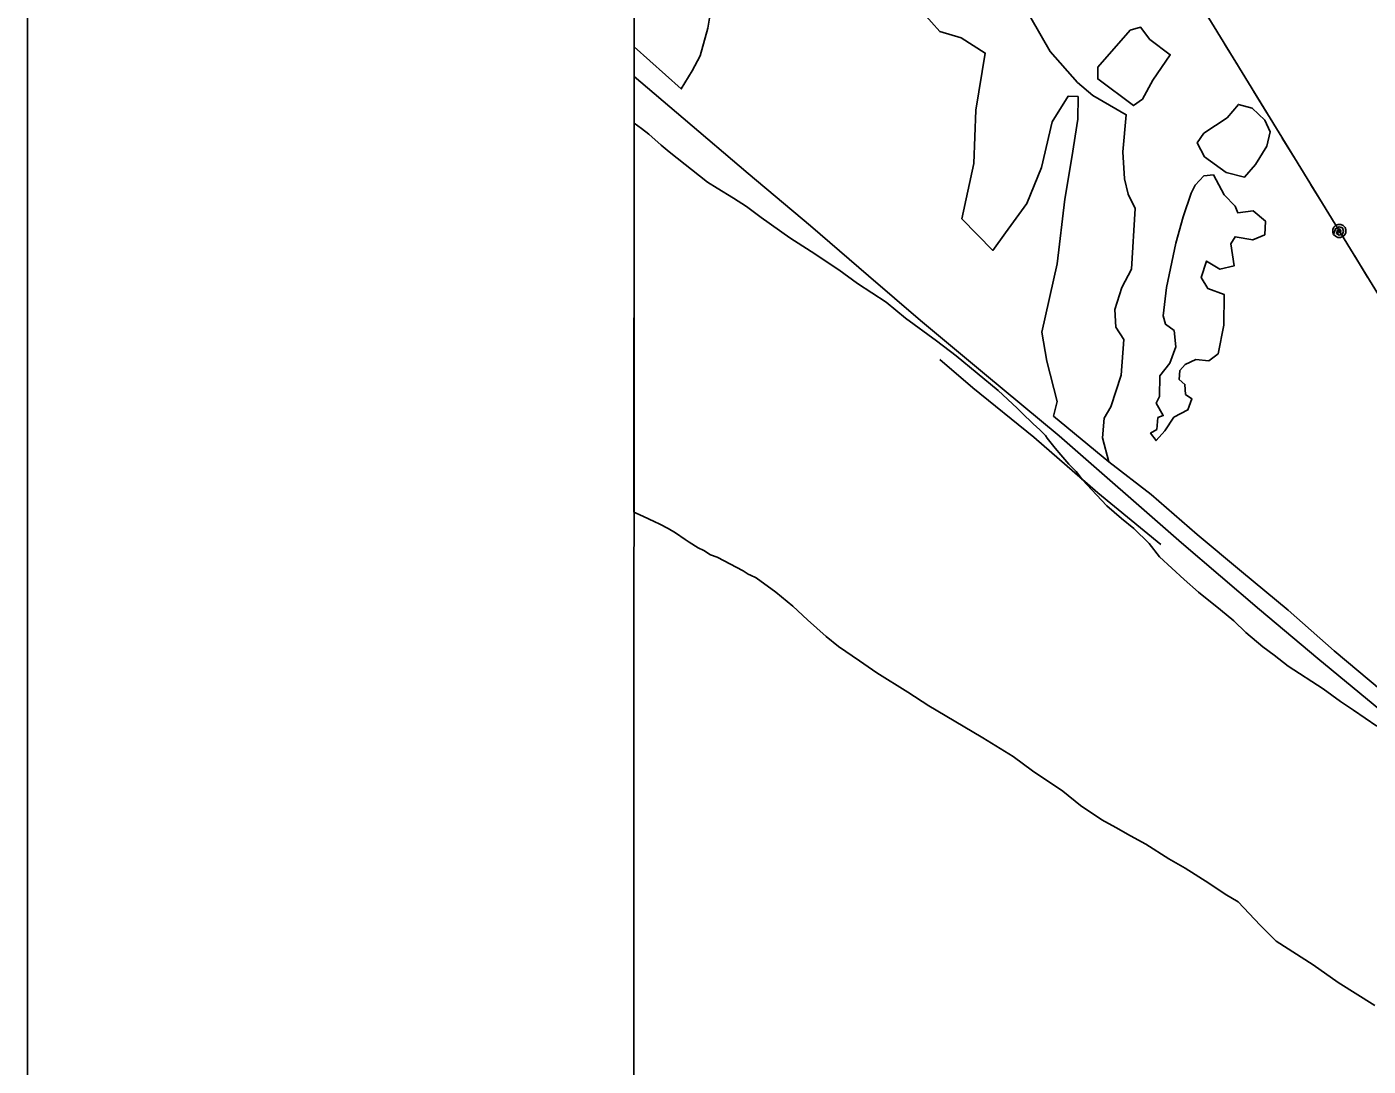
# Model space of a CAD drawing. Extents: x 3263578 to 3301413, y 764927 to 798602.
# Drawn here: x 3266911 to 3268720, y 779620 to 781022 of the extents above; entities that cross this region are included whole.
import ezdxf

# ---------------------------------------------------------------- set-up
doc = ezdxf.new("R2010")
doc.units = 0
for name, color, linetype in [('V-ANNO-SYMB', 7, 'Continuous'), ('V-GRID-FRAM', 7, 'Continuous'), ('V-ROAD-CNTR', 7, 'Continuous'), ('V-SITE-VEGE', 7, 'Continuous'), ('V-TOPO-SHOR', 7, 'Continuous'), ('V-UTIL-LINE', 7, 'Continuous')]:
    doc.layers.add(name, color=color, linetype=linetype)

msp = doc.modelspace()

# ---------------------------------------------------------------- linework, layer by layer
at = {"layer": 'V-ANNO-SYMB'}
msp.add_lwpolyline([(3266913.1, 771662.7), (3299996.3, 771665.1), (3299994.6, 794581.7), (3266911.4, 794579.3), (3266913.1, 771662.7)], dxfattribs=at)
at = {"layer": 'V-GRID-FRAM'}
msp.add_lwpolyline([(3267734.9, 794015.5), (3299171.2, 794017.8), (3299180.4, 775831.7), (3267728.3, 775829.4), (3267734.9, 794015.5)], dxfattribs=at)
at = {"layer": 'V-ROAD-CNTR'}
msp.add_lwpolyline([(3268839.7, 780014.8), (3268651.7, 780170), (3268573, 780236.2), (3268468.2, 780325.8), (3268303.3, 780470.1), (3268202.4, 780554), (3268116.2, 780625.6), (3268046.1, 780685.9), (3267967.9, 780753.4), (3267884, 780823.7), (3267796.3, 780898.5), (3267730.1, 780954.6)], dxfattribs=at)
at = {"layer": 'V-SITE-VEGE'}
for p, q in [((3267729.9, 780367.2), (3267730.1, 780892)), ((3267730.1, 780892), (3267740.1, 780884.8)), ((3267740.1, 780884.8), (3267750, 780876.8)), ((3267750, 780876.8), (3267766.4, 780862.1)), ((3267766.4, 780862.1), (3267777.4, 780853.1)), ((3267777.4, 780853.1), (3267828.9, 780812.2)), ((3267828.9, 780812.2), (3267842.1, 780804.2)), ((3267842.1, 780804.2), (3267864.1, 780790.6)), ((3267864.1, 780790.6), (3267881.7, 780779.2)), ((3267881.7, 780779.2), (3267901.5, 780764.4)), ((3267901.5, 780764.4), (3267940, 780737.1)), ((3267940, 780737.1), (3267968.6, 780718.9)), ((3267968.6, 780718.9), (3268005.9, 780693.8)), ((3268005.9, 780693.8), (3268031.2, 780675.6)), ((3268031.2, 780675.6), (3268069.7, 780650.6)), ((3268069.7, 780650.6), (3268096, 780629)), ((3268096, 780629), (3268137.7, 780598.4)), ((3268137.7, 780598.4), (3268164.1, 780578)), ((3268164.1, 780578), (3268221.1, 780531.5)), ((3268221.1, 780531.5), (3268246.3, 780507.7)), ((3268246.3, 780507.7), (3268252.8, 780501)), ((3268252.8, 780501), (3268268.2, 780486.3)), ((3268268.2, 780486.3), (3268276.9, 780478.4)), ((3268276.9, 780478.4), (3268284.6, 780470.5)), ((3268284.6, 780470.5), (3268286.8, 780467.1)), ((3268286.8, 780467.1), (3268297.6, 780453.6)), ((3268297.6, 780453.6), (3268305.3, 780444.6)), ((3268305.3, 780444.6), (3268316.2, 780432.2)), ((3268316.2, 780432.2), (3268326, 780422)), ((3268326, 780422), (3268334.7, 780410.8)), ((3268334.7, 780410.8), (3268353.3, 780390.5)), ((3268353.3, 780390.5), (3268367.5, 780375.8)), ((3268367.5, 780375.8), (3268387.2, 780358.8)), ((3267732.9, 780366), (3267729.9, 780367.2)), ((3267742.8, 780361.4), (3267732.9, 780366)), ((3267757.1, 780354.5), (3267742.8, 780361.4)), ((3267764.9, 780351), (3267757.1, 780354.5)), ((3268387.2, 780358.8), (3268403.7, 780345.2)), ((3267775.9, 780345.3), (3267764.9, 780351)), ((3267785.8, 780339.6), (3267775.9, 780345.3)), ((3267799, 780330.5), (3267785.8, 780339.6)), ((3268403.7, 780345.2), (3268424.5, 780324.9)), ((3267804.5, 780327), (3267799, 780330.5)), ((3267816.6, 780319.1), (3267804.5, 780327)), ((3267824.3, 780315.6), (3267816.6, 780319.1)), ((3268424.5, 780324.9), (3268438.6, 780306.9)), ((3267833.1, 780309.9), (3267824.3, 780315.6)), ((3267841.9, 780306.5), (3267833.1, 780309.9)), ((3267877.2, 780288.1), (3267841.9, 780306.5)), ((3268438.6, 780306.9), (3268471.5, 780276.3)), ((3267883.8, 780283.6), (3267877.2, 780288.1)), ((3267887.1, 780282.4), (3267883.8, 780283.6)), ((3267894.8, 780278.9), (3267887.1, 780282.4)), ((3267921.2, 780259.6), (3267894.8, 780278.9)), ((3268471.5, 780276.3), (3268491.2, 780259.4)), ((3267944.2, 780240.4), (3267921.2, 780259.6)), ((3268491.2, 780259.4), (3268520.8, 780235.5)), ((3267963.9, 780222.3), (3267944.2, 780240.4)), ((3268520.8, 780235.5), (3268538.4, 780220.8)), ((3267989.1, 780199.6), (3267963.9, 780222.3)), ((3268538.4, 780220.8), (3268554.8, 780205)), ((3268005.6, 780186), (3267989.1, 780199.6)), ((3268554.8, 780205), (3268577.8, 780185.7)), ((3268034.1, 780166.7), (3268005.6, 780186)), ((3268577.8, 780185.7), (3268593.2, 780174.4)), ((3268593.2, 780174.4), (3268611.8, 780159.6)), ((3268057.2, 780150.8), (3268034.1, 780166.7)), ((3268611.8, 780159.6), (3268659.1, 780128.9)), ((3268099, 780124.5), (3268057.2, 780150.8)), ((3268127.6, 780106.3), (3268099, 780124.5)), ((3268659.1, 780128.9), (3268682.2, 780111.8)), ((3268173.8, 780078.9), (3268127.6, 780106.3)), ((3268682.2, 780111.8), (3268699.8, 780100.4)), ((3268699.8, 780100.4), (3268731.6, 780078.8)), ((3268200.3, 780062.9), (3268173.8, 780078.9)), ((3268241, 780037.8), (3268200.3, 780062.9)), ((3268267.3, 780018.5), (3268241, 780037.8)), ((3268308, 779991.2), (3268267.3, 780018.5)), ((3268332.1, 779971.9), (3268308, 779991.2)), ((3268360.7, 779952.6), (3268332.1, 779971.9)), ((3268379.4, 779942.3), (3268360.7, 779952.6)), ((3268399.3, 779930.8), (3268379.4, 779942.3)), ((3268420.2, 779919.4), (3268399.3, 779930.8)), ((3268451, 779900), (3268420.2, 779919.4)), ((3268473, 779887.4), (3268451, 779900)), ((3268504.9, 779866.9), (3268473, 779887.4)), ((3268526.9, 779852.1), (3268504.9, 779866.9)), ((3268544.5, 779841.8), (3268526.9, 779852.1)), ((3268574, 779810.2), (3268544.5, 779841.8)), ((3268595.9, 779788.8), (3268574, 779810.2)), ((3268645.4, 779756.9), (3268595.9, 779788.8)), ((3268679.4, 779733), (3268645.4, 779756.9)), ((3268728.9, 779702.2), (3268679.4, 779733))]:
    msp.add_line(p, q, dxfattribs=at)
at = {"layer": 'V-TOPO-SHOR'}
for points in [[(3267815.8, 781383.3), (3267826, 781400.8), (3267877.5, 781371), (3267918.8, 781341.5), (3267924.8, 781331.1), (3267901, 781303.2), (3267902.1, 781282.7), (3267911.2, 781266.7), (3267887.6, 781214), (3267877.5, 781185), (3267851, 781180.6), (3267834.4, 781137.7), (3267849.2, 781116.2), (3267836, 781077.7), (3267835.9, 781057.9), (3267829.5, 781020), (3267819.3, 780982.6), (3267808.4, 780962.3), (3267793.6, 780937.9), (3267730.1, 780994.6)], [(3268363.6, 780493.8), (3268361.5, 780467.6), (3268370.2, 780435), (3268295.7, 780496.8), (3268300.6, 780516.3), (3268286.5, 780570.7), (3268279.9, 780609.9), (3268300.5, 780702.1), (3268310.6, 780789.3), (3268320.2, 780845.4), (3268328.2, 780897.3), (3268328.7, 780927.6), (3268315.4, 780928.3), (3268293.5, 780893.6), (3268279.1, 780831.9), (3268259.7, 780783.6), (3268230.7, 780744), (3268213.5, 780720.2), (3268172.1, 780762.8), (3268188.2, 780837.4), (3268190.7, 780909.5), (3268203.5, 780986.3), (3268170.9, 781006.7), (3268142.3, 781015.6), (3268119.9, 781040.6)], [(3268264.8, 781033.9), (3268291, 780988.4), (3268327.7, 780946.8), (3268348.7, 780928.9), (3268393.5, 780903.1), (3268388.8, 780853.3), (3268391.2, 780816.6), (3268396.3, 780795.9), (3268405.4, 780776.7), (3268400.7, 780695.1), (3268387.8, 780670.4), (3268378.1, 780640.6), (3268379.5, 780616.9), (3268390.5, 780600.2), (3268386.5, 780551.9), (3268372.7, 780509.5), (3268363.6, 780493.8)], [(3268399, 781017), (3268412.8, 781021.1), (3268425.5, 781004.5), (3268452.9, 780984), (3268429.2, 780949.7), (3268415.6, 780924.3), (3268403.3, 780915.4), (3268355.1, 780951.5), (3268355.4, 780967.1), (3268399, 781017)], [(3268563.3, 780912.1), (3268580.2, 780896), (3268587.7, 780880.1), (3268583.1, 780860.6), (3268567.9, 780836), (3268552.8, 780818.8), (3268528.3, 780825.4), (3268498.9, 780846.6), (3268489.2, 780865.2), (3268498.1, 780878.2), (3268529.6, 780898.9), (3268544.8, 780917.1), (3268563.3, 780912.1)], [(3268517.5, 780580.9), (3268505.1, 780571.2), (3268487.2, 780573.3), (3268472.8, 780566.6), (3268466, 780558.5), (3268464.8, 780546.3), (3268472.6, 780539.5), (3268473.6, 780526.1), (3268482.2, 780520.2), (3268476.5, 780505.2), (3268457.6, 780495.3), (3268445.4, 780477), (3268433.8, 780463.8), (3268426.4, 780473.9), (3268434.7, 780478.9), (3268436.3, 780494.7), (3268443.5, 780497.6), (3268433.7, 780514.2), (3268438.5, 780523.2), (3268438.8, 780551), (3268452.4, 780568.2), (3268460.3, 780590.3), (3268458, 780612.1), (3268446.5, 780620.7), (3268443.2, 780632), (3268447.8, 780670.2), (3268460.3, 780729.9), (3268470.2, 780765.3), (3268481.3, 780797.2), (3268486.3, 780808), (3268498.3, 780820.8), (3268511.2, 780822.1), (3268525.4, 780795.1), (3268540.3, 780779.7), (3268544, 780771), (3268564.7, 780773.8), (3268581.3, 780759.8), (3268580.3, 780741.3), (3268564.1, 780734.4), (3268540.2, 780738.7), (3268534.4, 780729), (3268539.1, 780699.5), (3268519.8, 780694.8), (3268501.9, 780705.8), (3268494.6, 780683.6), (3268503.7, 780668.8), (3268525.8, 780660.6), (3268525.1, 780619.6), (3268517.5, 780580.9)], [(3268440, 780323.5), (3268355.3, 780393.4), (3268268.8, 780468.5), (3268186.9, 780534.8), (3268142.2, 780573.1)], [(3268782, 780102.5), (3268772.6, 780101.2), (3268737.7, 780126.9), (3268673.9, 780180.5), (3268611.9, 780235), (3268549, 780287.4), (3268489, 780337.3), (3268427, 780390.9), (3268370.2, 780435)]]:
    msp.add_lwpolyline(points, dxfattribs=at)
at = {"layer": 'V-UTIL-LINE'}
for points in [[(3268230.1, 784805.8), (3268307.9, 784237.2), (3268452.8, 783310.2), (3268587.3, 782316.5), (3268362.2, 781702.1), (3268263.1, 781437.2), (3268500, 781041.3), (3269699.7, 779084.3), (3270893.5, 777127.6), (3271403.4, 776393.4), (3271797.6, 775829.7)], [(3268544.4, 780968.9), (3268526.6, 780997.9)], [(3268583.1, 780905.9), (3268565.3, 780934.8)], [(3268621.7, 780842.8), (3268604, 780871.7)], [(3268660.4, 780779.7), (3268642.6, 780808.7)], [(3268680.8, 780746.4), (3268679.6, 780743.8), (3268681.9, 780744.3), (3268682.9, 780746.8), (3268681.1, 780749.1), (3268678.2, 780747.5), (3268677, 780742.9), (3268680.5, 780740.6), (3268685.2, 780741.9), (3268686.5, 780746.3), (3268685, 780750.5), (3268680.5, 780752.1), (3268675.6, 780749.5), (3268673.1, 780741.7), (3268675.5, 780739.2), (3268678.7, 780737.7), (3268682.2, 780737.6), (3268685.5, 780738.8), (3268688.1, 780741.2), (3268689.5, 780744.3), (3268689.7, 780747.8), (3268688.5, 780751.1), (3268686.1, 780753.7), (3268682.9, 780755.2), (3268679.4, 780755.3), (3268676.1, 780754.1), (3268673.5, 780751.7), (3268672, 780748.5), (3268671.9, 780745), (3268673.1, 780741.7)], [(3268718.9, 780684.2), (3268701.2, 780713.2)]]:
    msp.add_lwpolyline(points, dxfattribs=at)

doc.saveas('drawing.dxf')
